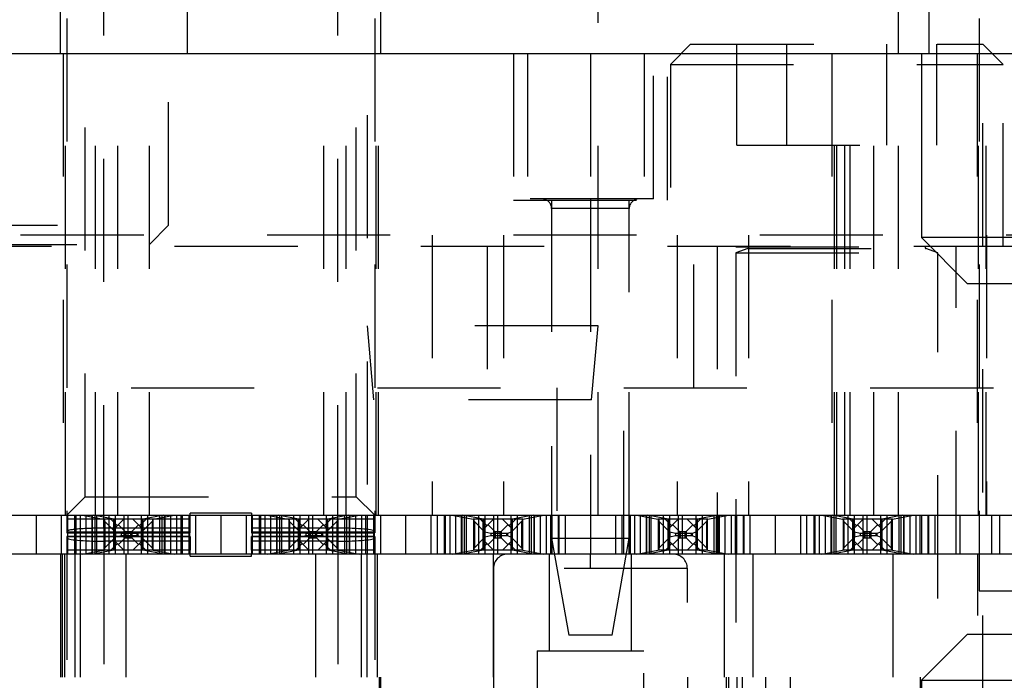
# Model space of a CAD drawing. Header units: inches. Extents: x 1880 to 2363, y -453 to -54.
# Tile 431 of 656: x 1902.664 to 1903.464, y -149.581 to -149.044. Entities that reach past the tile are written whole.
import ezdxf

# ---------------------------------------------------------------- set-up
doc = ezdxf.new("R2010")
doc.units = ezdxf.units.IN
doc.header["$LTSCALE"] = 0.5
doc.header["$MEASUREMENT"] = 0
doc.linetypes.add('HIDDEN', pattern=[0.225, 0.15, -0.075])
doc.layers.add('SID-M-H', color=4, linetype='HIDDEN')
doc.layers.add('SID-M-S', color=105, linetype='Continuous')

msp = doc.modelspace()

# ---------------------------------------------------------------- linework, layer by layer
at = {"layer": 'SID-M-H'}
for p, q in [((1902.70267, -147.4432), (1902.70267, -149.46088)), ((1902.95267, -147.4432), (1902.95267, -149.46088)), ((1903.44317, -147.4432), (1903.44317, -149.5082)), ((1903.44617, -153.2282), (1903.44617, -147.4432)), ((1902.73267, -149.45718), (1902.73267, -148.28717)), ((1902.92267, -149.45718), (1902.92267, -148.28717)), ((1902.69767, -149.07171), (1902.69767, -148.32171)), ((1902.71767, -149.43171), (1902.71767, -148.3187)), ((1902.93767, -149.43171), (1902.93767, -148.3187)), ((1902.94642, -148.32171), (1902.94642, -149.44671)), ((1902.95767, -149.07171), (1902.95767, -148.32171)), ((1903.13392, -149.44671), (1903.13392, -148.32171)), ((1903.37767, -149.07171), (1903.37767, -148.57171)), ((1903.40267, -149.07171), (1903.40267, -148.57171)), ((1902.80067, -149.07171), (1902.80067, -148.60171)), ((1902.78517, -149.21121), (1902.78517, -148.60774)), ((1903.37317, -148.88371), (1903.37317, -149.07171)), ((1903.39642, -148.88371), (1903.39642, -149.07171)), ((1903.17142, -148.92171), (1903.17142, -149.07171)), ((1903.20907, -149.0642), (1903.19267, -149.0806)), ((1903.20907, -149.0642), (1903.44627, -149.0642)), ((1903.24648, -149.1462), (1903.24648, -149.0642)), ((1903.28707, -149.1462), (1903.28707, -149.0642)), ((1903.36826, -149.1462), (1903.36826, -149.0642)), ((1903.40886, -149.1462), (1903.40886, -149.0642)), ((1903.46267, -149.0806), (1903.44627, -149.0642)), ((1902.69967, -149.07171), (1902.69967, -149.44671)), ((1902.70167, -149.44671), (1902.70167, -149.07171)), ((1902.72591, -149.44671), (1902.72591, -149.07171)), ((1902.74398, -149.44671), (1902.74398, -149.07171)), ((1902.76967, -149.44671), (1902.76967, -149.07171)), ((1902.91135, -149.44671), (1902.91135, -149.07171)), ((1902.92942, -149.44671), (1902.92942, -149.07171)), ((1902.95367, -149.44671), (1902.95367, -149.07171)), ((1902.95567, -149.44671), (1902.95567, -149.07171)), ((1903.06517, -149.07171), (1903.06517, -149.19071)), ((1903.07649, -149.07171), (1903.07649, -149.18982)), ((1903.12767, -149.07171), (1903.12767, -149.18982)), ((1903.17142, -149.07171), (1903.17142, -149.21921)), ((1903.17885, -149.18982), (1903.17885, -149.07171)), ((1903.19017, -149.19071), (1903.19017, -149.07171)), ((1903.32379, -149.07171), (1903.32379, -149.44671)), ((1903.32573, -149.44671), (1903.32573, -149.07171)), ((1903.32767, -149.44671), (1903.32767, -149.07171)), ((1903.3342, -149.44671), (1903.3342, -149.07171)), ((1903.33862, -149.44671), (1903.33862, -149.07171)), ((1903.35767, -149.44671), (1903.35767, -149.07171)), ((1903.37767, -149.44671), (1903.37767, -149.07171)), ((1903.44167, -149.07171), (1903.44167, -149.44671)), ((1903.44267, -149.44671), (1903.44267, -149.07171)), ((1903.44899, -149.44671), (1903.44899, -149.07171)), ((1903.19267, -149.0806), (1903.46267, -149.0806)), ((1903.19267, -149.0806), (1903.19267, -149.2282)), ((1903.46267, -149.2282), (1903.46267, -149.0806)), ((1903.24648, -149.1462), (1903.40886, -149.1462)), ((1903.06517, -149.19071), (1903.19017, -149.19071)), ((1903.17885, -149.18982), (1903.07649, -149.18982)), ((1903.09617, -149.19071), (1903.09617, -149.44671)), ((1903.15917, -149.44671), (1903.15917, -149.19071)), ((1903.15916, -149.19769), (1903.09617, -149.19769)), ((1903.09617, -149.19769), (1903.09617, -149.46541)), ((1903.12767, -149.19769), (1903.12767, -149.4467)), ((1903.15916, -149.46541), (1903.15916, -149.19769)), ((1902.59517, -149.21121), (1902.78517, -149.21121)), ((1902.76967, -149.22671), (1902.78517, -149.21121)), ((1905.96517, -149.21921), (1902.39017, -149.21921)), ((1902.99922, -149.21921), (1902.99922, -149.44671)), ((1903.0572, -149.21921), (1903.0572, -149.44671)), ((1903.19813, -149.21921), (1903.19813, -149.44671)), ((1903.25611, -149.21921), (1903.25611, -149.44671)), ((1903.44922, -149.21921), (1903.44922, -149.44671)), ((1902.39017, -149.2282), (1905.42767, -149.2282)), ((1902.61067, -149.22671), (1902.76967, -149.22671)), ((1903.04382, -149.2282), (1903.04382, -149.3432)), ((1903.21151, -149.3432), (1903.21151, -149.2282)), ((1903.23067, -149.2282), (1903.23067, -149.4782)), ((1903.24567, -149.2282), (1903.24567, -149.2286)), ((1903.24567, -149.2286), (1903.40967, -149.2286)), ((1903.40967, -149.2286), (1903.40967, -149.2282)), ((1903.42467, -149.4782), (1903.42467, -149.2282)), ((1903.25547, -149.23012), (1903.24567, -149.23369)), ((1903.24567, -149.23369), (1903.40967, -149.23369)), ((1903.24567, -149.23369), (1903.24567, -149.7142)), ((1903.25547, -149.23012), (1903.39986, -149.23012)), ((1903.40967, -149.23369), (1903.39986, -149.23012)), ((1903.40967, -149.7142), (1903.40967, -149.23369)), ((1903.13392, -149.29296), (1902.94642, -149.29296)), ((1902.94642, -149.29296), (1902.95167, -149.35296)), ((1903.12867, -149.35296), (1903.13392, -149.29296)), ((1902.5548, -149.3432), (1903.10054, -149.3432)), ((1903.10054, -149.3432), (1903.10054, -149.4782)), ((1903.1548, -149.3432), (1904.00054, -149.3432)), ((1903.1548, -149.4782), (1903.1548, -149.3432)), ((1903.12867, -149.35296), (1902.95167, -149.35296)), ((1902.70267, -149.44671), (1902.71767, -149.43171)), ((1902.71767, -149.43171), (1902.93767, -149.43171)), ((1902.93767, -149.43171), (1902.95267, -149.44671)), ((1902.67767, -149.44671), (1902.67767, -149.4782)), ((1902.69817, -149.44671), (1902.69817, -149.4782)), ((1902.80267, -149.44995), (1902.70267, -149.44995)), ((1902.70317, -149.44671), (1902.70317, -149.4782)), ((1902.70345, -149.4782), (1902.70345, -149.44671)), ((1902.70892, -149.44671), (1902.70892, -149.4782)), ((1902.71017, -149.4782), (1902.71017, -149.44671)), ((1902.71351, -149.44671), (1902.71351, -149.4782)), ((1902.71542, -149.44671), (1902.73245, -149.44995)), ((1902.71814, -149.44671), (1902.71814, -149.4782)), ((1902.72314, -149.4782), (1902.72314, -149.44671)), ((1902.72317, -149.44671), (1902.72317, -149.4782)), ((1902.72355, -149.4782), (1902.72355, -149.44671)), ((1902.74076, -149.44988), (1902.72414, -149.44671)), ((1902.72561, -149.4782), (1902.72561, -149.44671)), ((1902.72708, -149.4782), (1902.72708, -149.44671)), ((1902.73276, -149.44995), (1902.73276, -149.47495)), ((1902.73317, -149.44995), (1902.73317, -149.47495)), ((1902.73347, -149.45177), (1902.73317, -149.45115)), ((1902.73347, -149.45177), (1902.73347, -149.47314)), ((1902.74207, -149.46037), (1902.73347, -149.45177)), ((1902.73704, -149.4782), (1902.73704, -149.44671)), ((1902.73966, -149.4511), (1902.74327, -149.45471)), ((1902.74076, -149.47503), (1902.74076, -149.44988)), ((1902.74106, -149.44995), (1902.74076, -149.44988)), ((1902.74117, -149.45781), (1902.74902, -149.44995)), ((1902.74117, -149.47495), (1902.74117, -149.44995)), ((1902.74192, -149.44671), (1902.74192, -149.4782)), ((1902.74917, -149.4782), (1902.74917, -149.44671)), ((1902.75217, -149.44671), (1902.75217, -149.4782)), ((1902.75631, -149.44995), (1902.76417, -149.45781)), ((1902.76206, -149.45471), (1902.76567, -149.4511)), ((1902.77186, -149.45177), (1902.76327, -149.46037)), ((1902.76341, -149.4782), (1902.76341, -149.44671)), ((1902.76417, -149.47495), (1902.76417, -149.44995)), ((1902.76458, -149.44988), (1902.76427, -149.44995)), ((1902.78119, -149.44671), (1902.76458, -149.44988)), ((1902.76458, -149.47503), (1902.76458, -149.44988)), ((1902.76829, -149.44671), (1902.76829, -149.4782)), ((1902.77217, -149.45115), (1902.77186, -149.45177)), ((1902.77186, -149.45177), (1902.77186, -149.47314)), ((1902.77217, -149.44995), (1902.77217, -149.47495)), ((1902.77258, -149.44995), (1902.77258, -149.47495)), ((1902.77288, -149.44995), (1902.78991, -149.44671)), ((1902.77826, -149.4782), (1902.77826, -149.44671)), ((1902.77972, -149.44671), (1902.77972, -149.4782)), ((1902.78178, -149.44671), (1902.78178, -149.4782)), ((1902.78217, -149.44671), (1902.78217, -149.4782)), ((1902.78219, -149.4782), (1902.78219, -149.44671)), ((1902.78719, -149.4782), (1902.78719, -149.44671)), ((1902.79182, -149.44671), (1902.79182, -149.4782)), ((1902.79517, -149.44671), (1902.79517, -149.4782)), ((1902.79641, -149.44671), (1902.79641, -149.4782)), ((1902.80188, -149.4782), (1902.80188, -149.44671)), ((1902.80217, -149.44671), (1902.80217, -149.4782)), ((1902.85267, -149.44495), (1902.80267, -149.44495)), ((1902.80267, -149.46088), (1902.80267, -149.44495)), ((1902.80717, -149.44671), (1902.80717, -149.4782)), ((1902.82767, -149.44671), (1902.82767, -149.4782)), ((1902.84817, -149.44671), (1902.84817, -149.4782)), ((1902.85267, -149.44495), (1902.85267, -149.46088)), ((1902.95267, -149.44995), (1902.85267, -149.44995)), ((1902.85317, -149.44671), (1902.85317, -149.4782)), ((1902.85345, -149.4782), (1902.85345, -149.44671)), ((1902.85892, -149.44671), (1902.85892, -149.4782)), ((1902.86017, -149.4782), (1902.86017, -149.44671)), ((1902.86351, -149.44671), (1902.86351, -149.4782)), ((1902.86542, -149.44671), (1902.88245, -149.44995)), ((1902.86814, -149.44671), (1902.86814, -149.4782)), ((1902.87314, -149.4782), (1902.87314, -149.44671)), ((1902.87317, -149.44671), (1902.87317, -149.4782)), ((1902.87355, -149.4782), (1902.87355, -149.44671)), ((1902.89076, -149.44988), (1902.87414, -149.44671)), ((1902.87561, -149.4782), (1902.87561, -149.44671)), ((1902.87708, -149.4782), (1902.87708, -149.44671)), ((1902.88276, -149.44995), (1902.88276, -149.47495)), ((1902.88317, -149.44995), (1902.88317, -149.47495)), ((1902.88347, -149.45177), (1902.88317, -149.45115)), ((1902.88347, -149.45177), (1902.88347, -149.47314)), ((1902.89207, -149.46037), (1902.88347, -149.45177)), ((1902.88704, -149.4782), (1902.88704, -149.44671)), ((1902.88966, -149.4511), (1902.89327, -149.45471)), ((1902.89076, -149.47503), (1902.89076, -149.44988)), ((1902.89106, -149.44995), (1902.89076, -149.44988)), ((1902.89117, -149.45781), (1902.89902, -149.44995)), ((1902.89117, -149.47495), (1902.89117, -149.44995)), ((1902.89192, -149.44671), (1902.89192, -149.4782)), ((1902.89917, -149.4782), (1902.89917, -149.44671)), ((1902.90217, -149.44671), (1902.90217, -149.4782)), ((1902.90631, -149.44995), (1902.91417, -149.45781)), ((1902.91206, -149.45471), (1902.91567, -149.4511)), ((1902.92186, -149.45177), (1902.91327, -149.46037)), ((1902.91341, -149.4782), (1902.91341, -149.44671)), ((1902.91417, -149.47495), (1902.91417, -149.44995)), ((1902.91458, -149.44988), (1902.91427, -149.44995)), ((1902.93119, -149.44671), (1902.91458, -149.44988)), ((1902.91458, -149.47503), (1902.91458, -149.44988)), ((1902.91829, -149.44671), (1902.91829, -149.4782)), ((1902.92217, -149.45115), (1902.92186, -149.45177)), ((1902.92186, -149.45177), (1902.92186, -149.47314)), ((1902.92217, -149.44995), (1902.92217, -149.47495)), ((1902.92258, -149.44995), (1902.92258, -149.47495)), ((1902.92288, -149.44995), (1902.93991, -149.44671)), ((1902.92826, -149.4782), (1902.92826, -149.44671)), ((1902.92972, -149.44671), (1902.92972, -149.4782)), ((1902.93178, -149.44671), (1902.93178, -149.4782)), ((1902.93217, -149.44671), (1902.93217, -149.4782)), ((1902.93219, -149.4782), (1902.93219, -149.44671)), ((1902.93719, -149.4782), (1902.93719, -149.44671)), ((1902.94182, -149.44671), (1902.94182, -149.4782)), ((1902.94517, -149.44671), (1902.94517, -149.4782)), ((1902.94641, -149.44671), (1902.94641, -149.4782)), ((1902.95188, -149.4782), (1902.95188, -149.44671)), ((1902.95217, -149.44671), (1902.95217, -149.4782)), ((1902.95717, -149.44671), (1902.95717, -149.4782)), ((1902.97767, -149.44671), (1902.97767, -149.4782)), ((1902.99817, -149.44671), (1902.99817, -149.4782)), ((1903.00317, -149.44671), (1903.00317, -149.4782)), ((1903.00345, -149.4782), (1903.00345, -149.44671)), ((1903.00892, -149.44671), (1903.00892, -149.4782)), ((1903.01017, -149.4782), (1903.01017, -149.44671)), ((1903.01351, -149.44671), (1903.01351, -149.4782)), ((1903.01542, -149.44671), (1903.03245, -149.44995)), ((1903.01814, -149.44671), (1903.01814, -149.4782)), ((1903.02314, -149.4782), (1903.02314, -149.44671)), ((1903.02317, -149.44671), (1903.02317, -149.4782)), ((1903.02355, -149.4782), (1903.02355, -149.44671)), ((1903.04076, -149.44988), (1903.02414, -149.44671)), ((1903.02561, -149.4782), (1903.02561, -149.44671)), ((1903.02708, -149.4782), (1903.02708, -149.44671)), ((1903.07288, -149.44995), (1903.03245, -149.44995)), ((1903.03276, -149.44995), (1903.03276, -149.47495)), ((1903.03317, -149.44995), (1903.03317, -149.47495)), ((1903.03347, -149.45177), (1903.03317, -149.45115)), ((1903.03347, -149.45177), (1903.03347, -149.47314)), ((1903.04207, -149.46037), (1903.03347, -149.45177)), ((1903.03704, -149.4782), (1903.03704, -149.44671)), ((1903.03966, -149.4511), (1903.04327, -149.45471)), ((1903.04076, -149.47503), (1903.04076, -149.44988)), ((1903.04106, -149.44995), (1903.04076, -149.44988)), ((1903.04117, -149.45781), (1903.04902, -149.44995)), ((1903.04117, -149.47495), (1903.04117, -149.44995)), ((1903.04192, -149.44671), (1903.04192, -149.4782)), ((1903.04917, -149.4782), (1903.04917, -149.44671)), ((1903.05217, -149.44671), (1903.05217, -149.4782)), ((1903.05631, -149.44995), (1903.06417, -149.45781)), ((1903.06206, -149.45471), (1903.06567, -149.4511)), ((1903.07186, -149.45177), (1903.06327, -149.46037)), ((1903.06341, -149.4782), (1903.06341, -149.44671)), ((1903.06417, -149.47495), (1903.06417, -149.44995)), ((1903.06458, -149.44988), (1903.06427, -149.44995)), ((1903.08119, -149.44671), (1903.06458, -149.44988)), ((1903.06458, -149.47503), (1903.06458, -149.44988)), ((1903.06829, -149.44671), (1903.06829, -149.4782)), ((1903.07217, -149.45115), (1903.07186, -149.45177)), ((1903.07186, -149.45177), (1903.07186, -149.47314)), ((1903.07217, -149.44995), (1903.07217, -149.47495)), ((1903.07258, -149.44995), (1903.07258, -149.47495)), ((1903.07288, -149.44995), (1903.08991, -149.44671)), ((1903.07826, -149.4782), (1903.07826, -149.44671)), ((1903.07972, -149.44671), (1903.07972, -149.4782)), ((1903.08178, -149.44671), (1903.08178, -149.4782)), ((1903.08217, -149.44671), (1903.08217, -149.4782)), ((1903.08219, -149.4782), (1903.08219, -149.44671)), ((1903.08719, -149.4782), (1903.08719, -149.44671)), ((1903.09182, -149.44671), (1903.09182, -149.4782)), ((1903.09517, -149.44671), (1903.09517, -149.4782)), ((1903.09641, -149.44671), (1903.09641, -149.4782)), ((1903.10188, -149.4782), (1903.10188, -149.44671)), ((1903.10217, -149.44671), (1903.10217, -149.4782)), ((1903.10717, -149.44671), (1903.10717, -149.4782)), ((1903.12767, -149.44671), (1903.12767, -149.4782)), ((1903.14817, -149.44671), (1903.14817, -149.4782)), ((1903.15317, -149.44671), (1903.15317, -149.4782)), ((1903.15345, -149.4782), (1903.15345, -149.44671)), ((1903.15892, -149.44671), (1903.15892, -149.4782)), ((1903.16017, -149.4782), (1903.16017, -149.44671)), ((1903.16351, -149.44671), (1903.16351, -149.4782)), ((1903.16542, -149.44671), (1903.18245, -149.44995)), ((1903.16814, -149.44671), (1903.16814, -149.4782)), ((1903.17314, -149.4782), (1903.17314, -149.44671)), ((1903.17317, -149.44671), (1903.17317, -149.4782)), ((1903.17355, -149.4782), (1903.17355, -149.44671)), ((1903.19076, -149.44988), (1903.17414, -149.44671)), ((1903.17561, -149.4782), (1903.17561, -149.44671)), ((1903.17708, -149.4782), (1903.17708, -149.44671)), ((1903.22288, -149.44995), (1903.18245, -149.44995)), ((1903.18276, -149.44995), (1903.18276, -149.47495)), ((1903.18317, -149.44995), (1903.18317, -149.47495)), ((1903.18347, -149.45177), (1903.18317, -149.45115)), ((1903.18347, -149.45177), (1903.18347, -149.47314)), ((1903.19207, -149.46037), (1903.18347, -149.45177)), ((1903.18704, -149.4782), (1903.18704, -149.44671)), ((1903.18966, -149.4511), (1903.19327, -149.45471)), ((1903.19076, -149.47503), (1903.19076, -149.44988)), ((1903.19106, -149.44995), (1903.19076, -149.44988)), ((1903.19117, -149.45781), (1903.19902, -149.44995)), ((1903.19117, -149.47495), (1903.19117, -149.44995)), ((1903.19192, -149.44671), (1903.19192, -149.4782)), ((1903.19917, -149.4782), (1903.19917, -149.44671)), ((1903.20217, -149.44671), (1903.20217, -149.4782)), ((1903.20631, -149.44995), (1903.21417, -149.45781)), ((1903.21206, -149.45471), (1903.21567, -149.4511)), ((1903.22186, -149.45177), (1903.21327, -149.46037)), ((1903.21341, -149.4782), (1903.21341, -149.44671)), ((1903.21417, -149.47495), (1903.21417, -149.44995)), ((1903.21458, -149.44988), (1903.21427, -149.44995)), ((1903.23119, -149.44671), (1903.21458, -149.44988)), ((1903.21458, -149.47503), (1903.21458, -149.44988)), ((1903.21829, -149.44671), (1903.21829, -149.4782)), ((1903.22217, -149.45115), (1903.22186, -149.45177)), ((1903.22186, -149.45177), (1903.22186, -149.47314)), ((1903.22217, -149.44995), (1903.22217, -149.47495)), ((1903.22258, -149.44995), (1903.22258, -149.47495)), ((1903.22288, -149.44995), (1903.23991, -149.44671)), ((1903.22826, -149.4782), (1903.22826, -149.44671)), ((1903.22972, -149.44671), (1903.22972, -149.4782)), ((1903.23178, -149.44671), (1903.23178, -149.4782)), ((1903.23217, -149.44671), (1903.23217, -149.4782)), ((1903.23219, -149.4782), (1903.23219, -149.44671)), ((1903.23719, -149.4782), (1903.23719, -149.44671)), ((1903.24182, -149.44671), (1903.24182, -149.4782)), ((1903.24517, -149.44671), (1903.24517, -149.4782)), ((1903.24641, -149.44671), (1903.24641, -149.4782)), ((1903.25188, -149.4782), (1903.25188, -149.44671)), ((1903.25217, -149.44671), (1903.25217, -149.4782)), ((1903.25717, -149.44671), (1903.25717, -149.4782)), ((1903.27767, -149.44671), (1903.27767, -149.4782)), ((1903.29817, -149.44671), (1903.29817, -149.4782)), ((1903.30317, -149.44671), (1903.30317, -149.4782)), ((1903.30345, -149.4782), (1903.30345, -149.44671)), ((1903.30892, -149.44671), (1903.30892, -149.4782)), ((1903.31017, -149.4782), (1903.31017, -149.44671)), ((1903.31351, -149.44671), (1903.31351, -149.4782)), ((1903.31542, -149.44671), (1903.33245, -149.44995)), ((1903.31814, -149.44671), (1903.31814, -149.4782)), ((1903.32314, -149.4782), (1903.32314, -149.44671)), ((1903.32317, -149.44671), (1903.32317, -149.4782)), ((1903.32355, -149.4782), (1903.32355, -149.44671)), ((1903.34076, -149.44988), (1903.32414, -149.44671)), ((1903.32561, -149.4782), (1903.32561, -149.44671)), ((1903.32708, -149.4782), (1903.32708, -149.44671)), ((1903.37288, -149.44995), (1903.33245, -149.44995)), ((1903.33276, -149.44995), (1903.33276, -149.47495)), ((1903.33317, -149.44995), (1903.33317, -149.47495)), ((1903.33347, -149.45177), (1903.33317, -149.45115)), ((1903.33347, -149.45177), (1903.33347, -149.47314)), ((1903.34207, -149.46037), (1903.33347, -149.45177)), ((1903.33704, -149.4782), (1903.33704, -149.44671)), ((1903.33966, -149.4511), (1903.34327, -149.45471)), ((1903.34076, -149.47503), (1903.34076, -149.44988)), ((1903.34106, -149.44995), (1903.34076, -149.44988)), ((1903.34117, -149.45781), (1903.34902, -149.44995)), ((1903.34117, -149.47495), (1903.34117, -149.44995)), ((1903.34192, -149.44671), (1903.34192, -149.4782)), ((1903.34917, -149.4782), (1903.34917, -149.44671)), ((1903.35217, -149.44671), (1903.35217, -149.4782)), ((1903.35631, -149.44995), (1903.36417, -149.45781)), ((1903.36206, -149.45471), (1903.36567, -149.4511)), ((1903.37186, -149.45177), (1903.36327, -149.46037)), ((1903.36341, -149.4782), (1903.36341, -149.44671)), ((1903.36417, -149.47495), (1903.36417, -149.44995)), ((1903.36458, -149.44988), (1903.36427, -149.44995)), ((1903.38119, -149.44671), (1903.36458, -149.44988)), ((1903.36458, -149.47503), (1903.36458, -149.44988)), ((1903.36829, -149.44671), (1903.36829, -149.4782)), ((1903.37217, -149.45115), (1903.37186, -149.45177)), ((1903.37186, -149.45177), (1903.37186, -149.47314)), ((1903.37217, -149.44995), (1903.37217, -149.47495)), ((1903.37258, -149.44995), (1903.37258, -149.47495)), ((1903.37288, -149.44995), (1903.38991, -149.44671)), ((1903.37826, -149.4782), (1903.37826, -149.44671)), ((1903.37972, -149.44671), (1903.37972, -149.4782)), ((1903.38178, -149.44671), (1903.38178, -149.4782)), ((1903.38217, -149.44671), (1903.38217, -149.4782)), ((1903.38219, -149.4782), (1903.38219, -149.44671)), ((1903.38719, -149.4782), (1903.38719, -149.44671)), ((1903.39182, -149.44671), (1903.39182, -149.4782)), ((1903.39517, -149.44671), (1903.39517, -149.4782)), ((1903.39641, -149.44671), (1903.39641, -149.4782)), ((1903.40188, -149.4782), (1903.40188, -149.44671)), ((1903.40217, -149.44671), (1903.40217, -149.4782)), ((1903.40717, -149.44671), (1903.40717, -149.4782)), ((1903.42767, -149.44671), (1903.42767, -149.4782)), ((1903.45345, -149.4782), (1903.45345, -149.44671)), ((1903.46017, -149.4782), (1903.46017, -149.44671)), ((1902.80267, -149.45718), (1902.73267, -149.45718)), ((1902.74207, -149.46037), (1902.74207, -149.46454)), ((1902.74676, -149.46156), (1902.74207, -149.46037)), ((1902.74327, -149.45471), (1902.74427, -149.45471)), ((1902.74459, -149.45438), (1902.74974, -149.45952)), ((1902.74974, -149.46538), (1902.74974, -149.45952)), ((1902.74974, -149.45952), (1902.75077, -149.4598)), ((1902.75077, -149.46511), (1902.75077, -149.4598)), ((1902.75077, -149.4598), (1902.75457, -149.4598)), ((1902.75457, -149.4598), (1902.7556, -149.45952)), ((1902.75457, -149.46511), (1902.75457, -149.4598)), ((1902.7556, -149.45952), (1902.76074, -149.45438)), ((1902.7556, -149.46538), (1902.7556, -149.45952)), ((1902.76327, -149.46037), (1902.76028, -149.46145)), ((1902.76106, -149.45471), (1902.76206, -149.45471)), ((1902.76327, -149.46037), (1902.76327, -149.46454)), ((1902.92267, -149.45718), (1902.85267, -149.45718)), ((1902.89207, -149.46037), (1902.89207, -149.46454)), ((1902.89676, -149.46156), (1902.89207, -149.46037)), ((1902.89327, -149.45471), (1902.89427, -149.45471)), ((1902.89459, -149.45438), (1902.89974, -149.45952)), ((1902.89974, -149.46538), (1902.89974, -149.45952)), ((1902.89974, -149.45952), (1902.90077, -149.4598)), ((1902.90077, -149.46511), (1902.90077, -149.4598)), ((1902.90077, -149.4598), (1902.90457, -149.4598)), ((1902.90457, -149.4598), (1902.9056, -149.45952)), ((1902.90457, -149.46511), (1902.90457, -149.4598)), ((1902.9056, -149.45952), (1902.91074, -149.45438)), ((1902.9056, -149.46538), (1902.9056, -149.45952)), ((1902.91327, -149.46037), (1902.91028, -149.46145)), ((1902.91106, -149.45471), (1902.91206, -149.45471)), ((1902.91327, -149.46037), (1902.91327, -149.46454)), ((1903.04207, -149.46037), (1903.04207, -149.46454)), ((1903.04676, -149.46156), (1903.04207, -149.46037)), ((1903.04327, -149.45471), (1903.04427, -149.45471)), ((1903.04459, -149.45438), (1903.04974, -149.45952)), ((1903.04974, -149.46538), (1903.04974, -149.45952)), ((1903.04974, -149.45952), (1903.05077, -149.4598)), ((1903.05077, -149.46511), (1903.05077, -149.4598)), ((1903.05077, -149.4598), (1903.05457, -149.4598)), ((1903.05457, -149.4598), (1903.0556, -149.45952)), ((1903.05457, -149.46511), (1903.05457, -149.4598)), ((1903.0556, -149.45952), (1903.06074, -149.45438)), ((1903.0556, -149.46538), (1903.0556, -149.45952)), ((1903.06327, -149.46037), (1903.06028, -149.46145)), ((1903.06106, -149.45471), (1903.06206, -149.45471)), ((1903.06327, -149.46037), (1903.06327, -149.46454)), ((1903.19207, -149.46037), (1903.19207, -149.46454)), ((1903.19676, -149.46156), (1903.19207, -149.46037)), ((1903.19327, -149.45471), (1903.19427, -149.45471)), ((1903.19459, -149.45438), (1903.19974, -149.45952)), ((1903.19974, -149.46538), (1903.19974, -149.45952)), ((1903.19974, -149.45952), (1903.20077, -149.4598)), ((1903.20077, -149.46511), (1903.20077, -149.4598)), ((1903.20077, -149.4598), (1903.20457, -149.4598)), ((1903.20457, -149.4598), (1903.2056, -149.45952)), ((1903.20457, -149.46511), (1903.20457, -149.4598)), ((1903.2056, -149.45952), (1903.21074, -149.45438)), ((1903.2056, -149.46538), (1903.2056, -149.45952)), ((1903.21327, -149.46037), (1903.21028, -149.46145)), ((1903.21106, -149.45471), (1903.21206, -149.45471)), ((1903.21327, -149.46037), (1903.21327, -149.46454)), ((1903.34207, -149.46037), (1903.34207, -149.46454)), ((1903.34676, -149.46156), (1903.34207, -149.46037)), ((1903.34327, -149.45471), (1903.34427, -149.45471)), ((1903.34459, -149.45438), (1903.34974, -149.45952)), ((1903.34974, -149.46538), (1903.34974, -149.45952)), ((1903.34974, -149.45952), (1903.35077, -149.4598)), ((1903.35077, -149.46511), (1903.35077, -149.4598)), ((1903.35077, -149.4598), (1903.35457, -149.4598)), ((1903.35457, -149.4598), (1903.3556, -149.45952)), ((1903.35457, -149.46511), (1903.35457, -149.4598)), ((1903.3556, -149.45952), (1903.36074, -149.45438)), ((1903.3556, -149.46538), (1903.3556, -149.45952)), ((1903.36327, -149.46037), (1903.36028, -149.46145)), ((1903.36106, -149.45471), (1903.36206, -149.45471)), ((1903.36327, -149.46037), (1903.36327, -149.46454)), ((1902.80267, -149.46057), (1902.70267, -149.46057)), ((1902.80267, -149.46086), (1902.70267, -149.46086)), ((1902.70267, -149.46088), (1902.80267, -149.46088)), ((1902.70267, -149.46403), (1902.70267, -150.4782)), ((1902.80267, -149.46403), (1902.70267, -149.46403)), ((1902.80267, -149.46405), (1902.70267, -149.46405)), ((1902.80267, -149.46433), (1902.70267, -149.46433)), ((1902.73267, -149.46773), (1902.73267, -150.4782)), ((1902.80267, -149.46773), (1902.73267, -149.46773)), ((1902.74207, -149.46454), (1902.73347, -149.47314)), ((1902.74902, -149.47495), (1902.74117, -149.4671)), ((1902.74676, -149.46334), (1902.74207, -149.46454)), ((1902.74459, -149.47053), (1902.74974, -149.46538)), ((1902.74676, -149.46156), (1902.74676, -149.46334)), ((1902.75945, -149.46156), (1902.74676, -149.46156)), ((1902.75945, -149.46334), (1902.74676, -149.46334)), ((1902.74974, -149.46538), (1902.75077, -149.46511)), ((1902.75077, -149.46511), (1902.75457, -149.46511)), ((1902.75457, -149.46511), (1902.7556, -149.46538)), ((1902.7556, -149.46538), (1902.76074, -149.47053)), ((1902.76417, -149.4671), (1902.75631, -149.47495)), ((1902.76028, -149.46145), (1902.75945, -149.46156)), ((1902.75945, -149.46156), (1902.75945, -149.46334)), ((1902.76028, -149.46345), (1902.75945, -149.46334)), ((1902.76028, -149.46145), (1902.76028, -149.46345)), ((1902.76327, -149.46454), (1902.76028, -149.46345)), ((1902.77186, -149.47314), (1902.76327, -149.46454)), ((1902.80267, -149.46403), (1902.80267, -149.47495)), ((1902.95267, -149.46057), (1902.85267, -149.46057)), ((1902.95267, -149.46086), (1902.85267, -149.46086)), ((1902.85267, -149.46088), (1902.95267, -149.46088)), ((1902.85267, -149.47495), (1902.85267, -149.46403)), ((1902.95267, -149.46403), (1902.85267, -149.46403)), ((1902.95267, -149.46405), (1902.85267, -149.46405)), ((1902.95267, -149.46433), (1902.85267, -149.46433)), ((1902.92267, -149.46773), (1902.85267, -149.46773)), ((1902.89207, -149.46454), (1902.88347, -149.47314)), ((1902.89902, -149.47495), (1902.89117, -149.4671)), ((1902.89676, -149.46334), (1902.89207, -149.46454)), ((1902.89459, -149.47053), (1902.89974, -149.46538)), ((1902.89676, -149.46156), (1902.89676, -149.46334)), ((1902.90945, -149.46156), (1902.89676, -149.46156)), ((1902.90945, -149.46334), (1902.89676, -149.46334)), ((1902.89974, -149.46538), (1902.90077, -149.46511)), ((1902.90077, -149.46511), (1902.90457, -149.46511)), ((1902.90457, -149.46511), (1902.9056, -149.46538)), ((1902.9056, -149.46538), (1902.91074, -149.47053)), ((1902.91417, -149.4671), (1902.90631, -149.47495)), ((1902.91028, -149.46145), (1902.90945, -149.46156)), ((1902.90945, -149.46156), (1902.90945, -149.46334)), ((1902.91028, -149.46345), (1902.90945, -149.46334)), ((1902.91028, -149.46145), (1902.91028, -149.46345)), ((1902.91327, -149.46454), (1902.91028, -149.46345)), ((1902.92186, -149.47314), (1902.91327, -149.46454)), ((1902.92267, -149.46773), (1902.92267, -150.4782)), ((1902.95267, -149.46403), (1902.95267, -150.4782)), ((1903.04207, -149.46454), (1903.03347, -149.47314)), ((1903.04902, -149.47495), (1903.04117, -149.4671)), ((1903.04676, -149.46334), (1903.04207, -149.46454)), ((1903.04459, -149.47053), (1903.04974, -149.46538)), ((1903.04676, -149.46156), (1903.04676, -149.46334)), ((1903.05945, -149.46156), (1903.04676, -149.46156)), ((1903.05945, -149.46334), (1903.04676, -149.46334)), ((1903.04974, -149.46538), (1903.05077, -149.46511)), ((1903.05077, -149.46511), (1903.05457, -149.46511)), ((1903.05457, -149.46511), (1903.0556, -149.46538)), ((1903.0556, -149.46538), (1903.06074, -149.47053)), ((1903.06417, -149.4671), (1903.05631, -149.47495)), ((1903.06028, -149.46145), (1903.05945, -149.46156)), ((1903.05945, -149.46156), (1903.05945, -149.46334)), ((1903.06028, -149.46345), (1903.05945, -149.46334)), ((1903.06028, -149.46145), (1903.06028, -149.46345)), ((1903.06327, -149.46454), (1903.06028, -149.46345)), ((1903.07186, -149.47314), (1903.06327, -149.46454)), ((1903.09617, -149.46541), (1903.15916, -149.46541)), ((1903.09617, -149.46541), (1903.11005, -149.54415)), ((1903.14528, -149.54415), (1903.15916, -149.46541)), ((1903.19207, -149.46454), (1903.18347, -149.47314)), ((1903.19902, -149.47495), (1903.19117, -149.4671)), ((1903.19676, -149.46334), (1903.19207, -149.46454)), ((1903.19459, -149.47053), (1903.19974, -149.46538)), ((1903.19676, -149.46156), (1903.19676, -149.46334)), ((1903.20945, -149.46156), (1903.19676, -149.46156)), ((1903.20945, -149.46334), (1903.19676, -149.46334)), ((1903.19974, -149.46538), (1903.20077, -149.46511)), ((1903.20077, -149.46511), (1903.20457, -149.46511)), ((1903.20457, -149.46511), (1903.2056, -149.46538)), ((1903.2056, -149.46538), (1903.21074, -149.47053)), ((1903.21417, -149.4671), (1903.20631, -149.47495)), ((1903.21028, -149.46145), (1903.20945, -149.46156)), ((1903.20945, -149.46156), (1903.20945, -149.46334)), ((1903.21028, -149.46345), (1903.20945, -149.46334)), ((1903.21028, -149.46145), (1903.21028, -149.46345)), ((1903.21327, -149.46454), (1903.21028, -149.46345)), ((1903.22186, -149.47314), (1903.21327, -149.46454)), ((1903.34207, -149.46454), (1903.33347, -149.47314)), ((1903.34902, -149.47495), (1903.34117, -149.4671)), ((1903.34676, -149.46334), (1903.34207, -149.46454)), ((1903.34459, -149.47053), (1903.34974, -149.46538)), ((1903.34676, -149.46156), (1903.34676, -149.46334)), ((1903.35945, -149.46156), (1903.34676, -149.46156)), ((1903.35945, -149.46334), (1903.34676, -149.46334)), ((1903.34974, -149.46538), (1903.35077, -149.46511)), ((1903.35077, -149.46511), (1903.35457, -149.46511)), ((1903.35457, -149.46511), (1903.3556, -149.46538)), ((1903.3556, -149.46538), (1903.36074, -149.47053)), ((1903.36417, -149.4671), (1903.35631, -149.47495)), ((1903.36028, -149.46145), (1903.35945, -149.46156)), ((1903.35945, -149.46156), (1903.35945, -149.46334)), ((1903.36028, -149.46345), (1903.35945, -149.46334)), ((1903.36028, -149.46145), (1903.36028, -149.46345)), ((1903.36327, -149.46454), (1903.36028, -149.46345)), ((1903.37186, -149.47314), (1903.36327, -149.46454)), ((1902.80267, -149.47495), (1902.70267, -149.47495)), ((1902.71542, -149.4782), (1902.73245, -149.47495)), ((1902.74076, -149.47503), (1902.72414, -149.4782)), ((1902.73347, -149.47314), (1902.73317, -149.47376)), ((1902.74327, -149.4702), (1902.73852, -149.47495)), ((1902.74106, -149.47495), (1902.74076, -149.47503)), ((1902.74427, -149.4702), (1902.74327, -149.4702)), ((1902.76206, -149.4702), (1902.76106, -149.4702)), ((1902.76682, -149.47495), (1902.76206, -149.4702)), ((1902.76458, -149.47503), (1902.76427, -149.47495)), ((1902.78119, -149.4782), (1902.76458, -149.47503)), ((1902.77217, -149.47376), (1902.77186, -149.47314)), ((1902.77288, -149.47495), (1902.78991, -149.4782)), ((1902.80267, -149.4782), (1902.80267, -149.47495)), ((1902.95267, -149.47495), (1902.85267, -149.47495)), ((1902.85267, -149.47495), (1902.85267, -149.4782)), ((1902.86542, -149.4782), (1902.88245, -149.47495)), ((1902.89076, -149.47503), (1902.87414, -149.4782)), ((1902.88347, -149.47314), (1902.88317, -149.47376)), ((1902.89327, -149.4702), (1902.88852, -149.47495)), ((1902.89106, -149.47495), (1902.89076, -149.47503)), ((1902.89427, -149.4702), (1902.89327, -149.4702)), ((1902.91206, -149.4702), (1902.91106, -149.4702)), ((1902.91682, -149.47495), (1902.91206, -149.4702)), ((1902.91458, -149.47503), (1902.91427, -149.47495)), ((1902.93119, -149.4782), (1902.91458, -149.47503)), ((1902.92217, -149.47376), (1902.92186, -149.47314)), ((1902.92288, -149.47495), (1902.93991, -149.4782)), ((1903.01542, -149.4782), (1903.03245, -149.47495)), ((1903.04076, -149.47503), (1903.02414, -149.4782)), ((1903.07288, -149.47495), (1903.03245, -149.47495)), ((1903.03347, -149.47314), (1903.03317, -149.47376)), ((1903.04327, -149.4702), (1903.03852, -149.47495)), ((1903.04106, -149.47495), (1903.04076, -149.47503)), ((1903.04427, -149.4702), (1903.04327, -149.4702)), ((1903.06206, -149.4702), (1903.06106, -149.4702)), ((1903.06682, -149.47495), (1903.06206, -149.4702)), ((1903.06458, -149.47503), (1903.06427, -149.47495)), ((1903.08119, -149.4782), (1903.06458, -149.47503)), ((1903.07217, -149.47376), (1903.07186, -149.47314)), ((1903.07288, -149.47495), (1903.08991, -149.4782)), ((1903.16542, -149.4782), (1903.18245, -149.47495)), ((1903.19076, -149.47503), (1903.17414, -149.4782)), ((1903.22288, -149.47495), (1903.18245, -149.47495)), ((1903.18347, -149.47314), (1903.18317, -149.47376)), ((1903.19327, -149.4702), (1903.18852, -149.47495)), ((1903.19106, -149.47495), (1903.19076, -149.47503)), ((1903.19427, -149.4702), (1903.19327, -149.4702)), ((1903.21206, -149.4702), (1903.21106, -149.4702)), ((1903.21682, -149.47495), (1903.21206, -149.4702)), ((1903.21458, -149.47503), (1903.21427, -149.47495)), ((1903.23119, -149.4782), (1903.21458, -149.47503)), ((1903.22217, -149.47376), (1903.22186, -149.47314)), ((1903.22288, -149.47495), (1903.23991, -149.4782)), ((1903.31542, -149.4782), (1903.33245, -149.47495)), ((1903.34076, -149.47503), (1903.32414, -149.4782)), ((1903.37288, -149.47495), (1903.33245, -149.47495)), ((1903.33347, -149.47314), (1903.33317, -149.47376)), ((1903.34327, -149.4702), (1903.33852, -149.47495)), ((1903.34106, -149.47495), (1903.34076, -149.47503)), ((1903.34427, -149.4702), (1903.34327, -149.4702)), ((1903.36206, -149.4702), (1903.36106, -149.4702)), ((1903.36682, -149.47495), (1903.36206, -149.4702)), ((1903.36458, -149.47503), (1903.36427, -149.47495)), ((1903.38119, -149.4782), (1903.36458, -149.47503)), ((1903.37217, -149.47376), (1903.37186, -149.47314)), ((1903.37288, -149.47495), (1903.38991, -149.4782)), ((1902.69767, -149.4782), (1902.69767, -150.4782)), ((1902.69879, -149.4782), (1902.69879, -150.4782)), ((1902.70073, -149.4782), (1902.70073, -150.4782)), ((1902.7092, -149.4782), (1902.7092, -150.4782)), ((1902.71362, -149.4782), (1902.71362, -150.4782)), ((1902.75069, -149.4782), (1902.75069, -150.4782)), ((1902.80267, -149.47995), (1902.80267, -149.4782)), ((1902.80267, -149.47995), (1902.85267, -149.47995)), ((1902.85267, -149.47995), (1902.85267, -149.4782)), ((1902.90464, -149.4782), (1902.90464, -150.4782)), ((1902.94171, -149.4782), (1902.94171, -150.4782)), ((1902.94613, -149.4782), (1902.94613, -150.4782)), ((1902.95461, -149.4782), (1902.95461, -150.4782)), ((1902.95654, -150.4782), (1902.95654, -149.4782)), ((1902.95767, -150.4782), (1902.95767, -149.4782)), ((1903.04867, -149.4782), (1903.04867, -150.4782)), ((1903.0942, -149.4782), (1903.0942, -149.55694)), ((1903.16113, -149.55694), (1903.16113, -149.4782)), ((1903.20667, -150.4782), (1903.20667, -149.4782)), ((1903.23629, -149.4782), (1903.23629, -150.4782)), ((1903.23823, -150.4782), (1903.23823, -149.4782)), ((1903.24017, -150.4782), (1903.24017, -149.4782)), ((1903.2467, -150.4782), (1903.2467, -149.4782)), ((1903.25112, -150.4782), (1903.25112, -149.4782)), ((1903.25967, -149.4782), (1903.25967, -150.4782)), ((1903.27017, -150.4782), (1903.27017, -149.4782)), ((1903.29017, -150.4782), (1903.29017, -149.4782)), ((1903.37317, -149.4782), (1903.37317, -149.9182)), ((1903.39567, -150.4782), (1903.39567, -149.4782)), ((1903.44217, -149.7282), (1903.44217, -149.4782)), ((1903.20641, -149.49001), (1903.04893, -149.49001)), ((1903.04893, -149.49001), (1903.04893, -150.51757)), ((1903.20641, -150.51757), (1903.20641, -149.49001)), ((1903.44317, -149.5082), (1903.49117, -149.5082)), ((1903.14528, -149.54415), (1903.11005, -149.54415)), ((1903.43392, -149.5432), (1903.39642, -149.5807)), ((1903.43392, -149.5432), (1903.92142, -149.5432)), ((1903.08436, -149.55694), (1903.17097, -149.55694)), ((1903.08436, -149.55694), (1903.08436, -150.67505)), ((1903.17097, -150.67505), (1903.17097, -149.55694)), ((1903.39642, -149.5807), (1903.95892, -149.5807)), ((1903.39642, -149.5807), (1903.39642, -149.9182))]:
    msp.add_line(p, q, dxfattribs=at)
for centre, radius, start, end in [((1903.0883, -149.19769), 0.00787, 0, 90), ((1903.16704, -149.19769), 0.00787, 90, 180), ((1903.2552, -149.22938), 0.000787, 290, 90), ((1903.40013, -149.22938), 0.000787, 90, 250), ((1902.72906, -149.46171), 0.015, 45, 51.57891), ((1902.77628, -149.46171), 0.015, 128.42109, 135), ((1902.87906, -149.46171), 0.015, 45, 51.57891), ((1902.92628, -149.46171), 0.015, 128.42109, 135), ((1903.02906, -149.46171), 0.015, 45, 51.57891), ((1903.07628, -149.46171), 0.015, 128.42109, 135), ((1903.17906, -149.46171), 0.015, 45, 51.57891), ((1903.22628, -149.46171), 0.015, 128.42109, 135), ((1903.32906, -149.46171), 0.015, 45, 51.57891), ((1903.37628, -149.46171), 0.015, 128.42109, 135), ((1903.06074, -149.49001), 0.01181, 90, 180), ((1903.1946, -149.49001), 0.01181, 0, 90)]:
    msp.add_arc(centre, radius, start, end, dxfattribs=at)
for centre, start_param, end_param in [((1902.73267, -149.4598), 1.570796, 3.141593), ((1902.92267, -149.4598), 0, 1.570796), ((1902.73267, -149.46511), 3.141593, 4.712389), ((1902.92267, -149.46511), 4.712389, 6.283185)]:
    msp.add_ellipse(centre, major_axis=(0.03, 0), ratio=0.087489, start_param=start_param, end_param=end_param, dxfattribs=at)
for points in [[(1903.12767, -149.18982), (1903.12767, -149.18995), (1903.12767, -149.19024), (1903.12767, -149.19237), (1903.12767, -149.19502), (1903.12767, -149.19682), (1903.12767, -149.19769)], [(1903.12767, -149.49001), (1903.12767, -149.48834), (1903.12767, -149.48486), (1903.12767, -149.48089), (1903.12767, -149.47859), (1903.12767, -149.47833), (1903.12767, -149.4782)]]:
    msp.add_open_spline(points, degree=3, knots=[0, 0, 0, 0, 0.270261, 0.562429, 0.789736, 1, 1, 1, 1], dxfattribs=at)
at = {"layer": 'SID-M-S'}
for p, q in [((1901.92767, -149.07171), (1905.57767, -149.07171)), ((1903.39642, -149.07171), (1903.39642, -149.22121)), ((1903.39642, -149.22121), (1903.43392, -149.25871)), ((1903.95892, -149.22121), (1903.39642, -149.22121)), ((1903.92142, -149.25871), (1903.43392, -149.25871)), ((1902.39017, -149.44671), (1905.57767, -149.44671)), ((1907.23278, -149.4782), (1900.95267, -149.4782))]:
    msp.add_line(p, q, dxfattribs=at)

doc.saveas('drawing.dxf')
